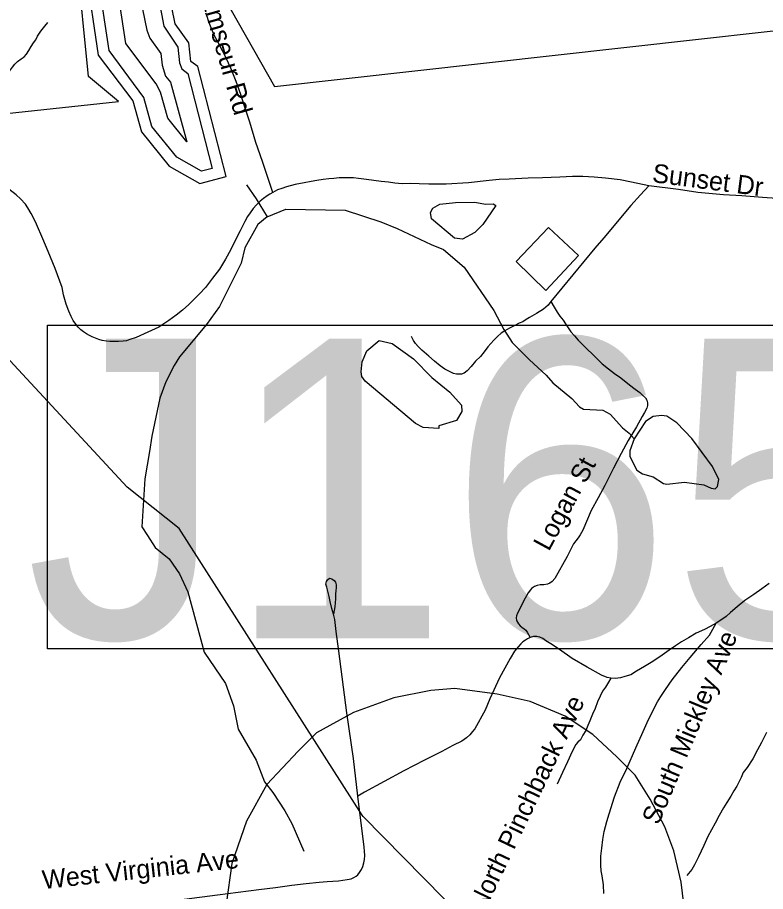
# Model space of a CAD drawing. Extents: x 1268485 to 1426702, y 514839 to 616766.
# Drawn here: x 1313354 to 1315977, y 566117 to 569181 of the extents above; entities that cross this region are included whole.
import ezdxf

# ---------------------------------------------------------------- set-up
doc = ezdxf.new("R2010")
doc.units = 0
for name, color, linetype in [('Old_Level_10', 7, 'Continuous'), ('Old_Level_3', 7, 'Continuous'), ('Old_Level_35', 7, 'Continuous'), ('Old_Level_4', 7, 'Continuous'), ('Old_Level_48', 7, 'Continuous'), ('Old_Level_49', 7, 'Continuous'), ('Old_Level_56', 7, 'Continuous'), ('Old_Level_60', 7, 'Continuous'), ('Old_Level_61', 7, 'Continuous'), ('Old_Level_62', 7, 'Continuous')]:
    doc.layers.add(name, color=color, linetype=linetype)

msp = doc.modelspace()

# ---------------------------------------------------------------- linework, layer by layer
at = {"layer": 'Old_Level_3'}
msp.add_lwpolyline([(1315694.571, 566034.132), (1315681.654, 566150.381), (1315655.821, 566260.174), (1315623.529, 566344.132), (1315571.862, 566441.007), (1315520.196, 566524.965), (1315455.612, 566589.548), (1315371.654, 566667.049), (1315274.779, 566731.632), (1315152.071, 566783.299), (1315035.82, 566809.132), (1314887.279, 566828.507), (1314803.321, 566822.048), (1314674.153, 566796.215), (1314532.07, 566744.549), (1314402.904, 566673.507), (1314338.321, 566608.923), (1314228.529, 566492.673), (1314157.487, 566363.507), (1314105.82, 566214.965), (1314086.445, 566072.882)], dxfattribs=at)
at = {"layer": 'Old_Level_35'}
for points in [[(1314249.648, 568567.494), (1314229.861, 568626.806), (1314213.149, 568675.762), (1314189.773, 568742.506), (1314168.653, 568813.711), (1314150.915, 568867.076), (1314137.485, 568910.444), (1314120.875, 568957.145), (1314101.908, 569002.769), (1314078.635, 569053.93), (1314068.587, 569072.794), (1314058.54, 569091.762), (1314051.363, 569105.603), (1314044.083, 569119.546), (1314034.651, 569142.358), (1314025.219, 569165.119), (1314020.092, 569180.703), (1314015.171, 569196.338)], [(1313267.244, 568905.677), (1313280.777, 568926.387), (1313292.26, 568946.175), (1313298.001, 568957.76), (1313307.126, 568970.114), (1313315.328, 568980.829), (1313325.991, 568992.362), (1313336.756, 569006.358), (1313344.958, 569017.123), (1313354.903, 569027.016), (1313367.206, 569036.038), (1313377.972, 569043.523), (1313386.276, 569052.545), (1313393.658, 569065.771), (1313402.783, 569078.946), (1313410.985, 569092.12), (1313418.367, 569102.885), (1313425.031, 569116.06), (1313436.514, 569133.387), (1313449.74, 569150.663), (1313460.505, 569163.888)], [(1313515.767, 568208.295), (1313510.538, 568234.695), (1313486.342, 568300.824), (1313462.351, 568360.956), (1313442.871, 568404.478), (1313421.033, 568456.869), (1313411.703, 568476.298), (1313402.783, 568493.625), (1313390.275, 568514.233), (1313381.868, 568526.228), (1313364.643, 568545.451), (1313349.674, 568559.395), (1313324.043, 568578.875), (1313299.949, 568593.946), (1313275.548, 568605.276), (1313245.918, 568617.989), (1313204.293, 568634.086), (1313158.771, 568649.567), (1313112.327, 568662.741)], [(1315567.518, 568591.025), (1315506.412, 568603.994), (1315466.837, 568611.478), (1315416.087, 568617.425), (1315376.614, 568621.27), (1315335.911, 568623.371), (1315299.925, 568623.423), (1315255.326, 568621.27), (1315195.246, 568619.014), (1315145.008, 568618.04), (1315078.469, 568614.554), (1315043.507, 568612.913), (1315007.521, 568609.684), (1314935.957, 568601.79), (1314856.705, 568596.151), (1314826.767, 568596.151), (1314796.009, 568596.817), (1314762.483, 568597.484), (1314731.008, 568598.919), (1314702.403, 568598.252), (1314677.387, 568600.354), (1314655.241, 568603.276), (1314628.892, 568606.147), (1314603.876, 568609.684), (1314578.142, 568613.273), (1314550.049, 568616.554), (1314531.8, 568618.604), (1314514.268, 568618.963), (1314498.376, 568618.963), (1314481.767, 568618.604), (1314462.902, 568616.861), (1314445.78, 568615.067), (1314425.993, 568613.016), (1314404.155, 568609.735), (1314384.265, 568605.634), (1314359.248, 568601.482), (1314328.08, 568595.023), (1314298.04, 568587.334), (1314280.919, 568582.002), (1314266.155, 568576.363), (1314249.648, 568567.494)], [(1314249.648, 568567.494), (1314238.985, 568561.958), (1314229.45, 568556.012), (1314217.147, 568546.579), (1314204.742, 568536.788), (1314192.644, 568524.69), (1314180.751, 568510.798), (1314170.088, 568496.291), (1314161.271, 568483.321), (1314151.531, 568466.199), (1314135.229, 568433.442), (1314116.159, 568397.045), (1314102.523, 568367.261), (1314084.171, 568333.582), (1314062.025, 568298.671), (1314038.137, 568267.708), (1314013.223, 568234.9), (1313992.615, 568212.139), (1313974.878, 568194.71), (1313954.783, 568174.307), (1313933.253, 568155.135), (1313911.005, 568137.142), (1313884.45, 568118.79), (1313849.386, 568095.772)], [(1315567.518, 568591.025), (1315538.298, 568559.754), (1315504.669, 568522.025), (1315410.038, 568408.118), (1315378.152, 568372.234), (1315223.953, 568185.329)], [(1316198.463, 568537.506), (1316154.172, 568536.788), (1316099.833, 568539.71), (1316050.621, 568543.913), (1315966.242, 568550.373), (1315893.346, 568555.396), (1315829.779, 568559.702), (1315739.249, 568567.854), (1315672.094, 568577.952), (1315567.518, 568591.025)], [(1313849.386, 568095.772), (1313811.759, 568077.42), (1313770.134, 568059.683), (1313748.603, 568052.045), (1313736.505, 568047.892), (1313724.407, 568046.15), (1313707.9, 568044.919), (1313693.649, 568044.612), (1313678.27, 568045.227), (1313666.48, 568046.714), (1313651.716, 568048.508), (1313639.003, 568051.738), (1313628.34, 568056.454), (1313616.242, 568061.478), (1313607.117, 568066.194), (1313595.84, 568072.14), (1313585.484, 568079.163), (1313576.975, 568086.289), (1313567.235, 568095.414), (1313558.418, 568106.384), (1313549.498, 568118.79), (1313542.116, 568132.374), (1313534.426, 568151.29), (1313525.507, 568176.102), (1313515.767, 568208.295)], [(1315223.953, 568185.329), (1315214.623, 568172.462), (1315199.039, 568158.877), (1315174.023, 568143.857), (1315149.622, 568129.555), (1315138.241, 568121.711), (1315126.143, 568114.586), (1315113.225, 568109.562), (1315097.538, 568101.001), (1315079.596, 568092.44), (1315063.295, 568083.111), (1315049.659, 568073.883), (1315037.458, 568062.451), (1315024.642, 568050.251), (1315003.83, 568026.67), (1314990.399, 568008.83), (1314977.48, 567993.144), (1314960.359, 567976.022), (1314944.672, 567957.362), (1314931.036, 567942.393), (1314920.373, 567934.55), (1314911.044, 567930.962), (1314902.534, 567930.244), (1314893.102, 567930.962), (1314882.541, 567933.115), (1314868.905, 567939.574), (1314853.116, 567948.135), (1314835.995, 567959.567), (1314816.002, 567976.689), (1314796.009, 567993.81), (1314771.711, 568015.238), (1314759.613, 568028.105), (1314750.283, 568038.102), (1314743.106, 568048.867), (1314736.032, 568063.118)], [(1315223.953, 568185.329), (1315235.333, 568165.336), (1315246.099, 568147.445), (1315255.326, 568133.861), (1315266.911, 568120.328), (1315275.421, 568106.692), (1315284.751, 568093.106), (1315293.978, 568078.855), (1315307.512, 568064.553), (1315320.328, 568050.251), (1315336.834, 568033.129), (1315350.368, 568019.544), (1315371.078, 567999.552), (1315389.02, 567981.712), (1315404.706, 567966.692), (1315426.134, 567949.57), (1315447.665, 567932.397), (1315468.99, 567917.377), (1315500.466, 567893.13), (1315519.741, 567878.109), (1315536.145, 567865.96), (1315546.09, 567856.681), (1315555.522, 567847.352), (1315561.161, 567839.509), (1315562.597, 567830.23), (1315562.597, 567820.234), (1315560.546, 567810.955), (1315552.652, 567796.601), (1315544.039, 567782.35), (1315524.047, 567745.953), (1315495.545, 567698.074), (1315471.143, 567652.399), (1315443.974, 567600.726), (1315413.114, 567540.85), (1315390.25, 567497.43), (1315365.131, 567453.139), (1315336.219, 567383.831), (1315327.504, 567367.581), (1315319.507, 567356.457), (1315303.923, 567336.208), (1315281.778, 567291.148), (1315237.897, 567214.51), (1315228.874, 567203.642), (1315220.262, 567198.259), (1315211.958, 567194.415), (1315199.654, 567192.569), (1315186.736, 567191.647), (1315176.791, 567189.494), (1315166.333, 567186.418), (1315156.798, 567179.394), (1315152.492, 567174.422), (1315145.213, 567164.272), (1315134.653, 567145.868), (1315107.483, 567092.555), (1315104.1, 567083.892), (1315102.255, 567076.048), (1315103.998, 567066.872), (1315110.969, 567055.8), (1315116.608, 567048.93), (1315122.35, 567044.009), (1315130.654, 567038.113), (1315136.293, 567032.68), (1315140.702, 567025.862), (1315151.365, 567007.458)], [(1314461.98, 567089.326), (1314456.033, 567109.626), (1314451.009, 567134.13), (1314446.703, 567151.046), (1314442.5, 567170.526), (1314438.296, 567184.008), (1314435.733, 567194.107), (1314437.476, 567203.437), (1314441.577, 567210.204), (1314448.549, 567215.33), (1314456.853, 567213.638), (1314464.543, 567207.692), (1314469.669, 567200.925), (1314472.13, 567191.647), (1314472.13, 567182.317), (1314470.387, 567171.295), (1314468.746, 567160.325), (1314468.746, 567143.459), (1314467.003, 567115.572), (1314461.98, 567089.326)], [(1315989.72, 567196.619), (1315963.883, 567177.754), (1315935.381, 567158.633), (1315904.111, 567136.693), (1315877.146, 567114.7), (1315854.283, 567095.272), (1315838.289, 567080.867), (1315820.45, 567068.205), (1315804.353, 567058.055)], [(1314547.794, 566451.511), (1314531.902, 566583.308), (1314509.347, 566743.556), (1314481.049, 566959.938), (1314471.925, 567028.118), (1314467.003, 567070.768), (1314461.98, 567089.326)], [(1315410.243, 566110.56), (1315408.705, 566140.14), (1315403.579, 566171.563), (1315401.118, 566189.608), (1315399.375, 566209.96), (1315399.17, 566241.435), (1315402.656, 566269.476), (1315406.962, 566299.516), (1315411.473, 566327.3), (1315415.677, 566345.499), (1315420.701, 566362.006), (1315428.595, 566389.483), (1315447.665, 566448.794), (1315467.042, 566500.519), (1315490.418, 566547.886), (1315521.894, 566620.73), (1315547.525, 566678.299), (1315567.108, 566720.488), (1315580.026, 566746.684), (1315589.663, 566766.625), (1315598.173, 566781.696), (1315609.656, 566800.51), (1315625.753, 566825.167), (1315650.051, 566859.36), (1315683.475, 566902.421), (1315713.002, 566937.895), (1315750.834, 566983.109), (1315780.259, 567016.07), (1315804.353, 567058.055)], [(1315804.353, 567058.055), (1315783.233, 567046.213), (1315763.035, 567036.063), (1315734.225, 567022.581), (1315706.338, 567006.485), (1315682.655, 566992.131), (1315660.714, 566978.546), (1315639.491, 566963.372), (1315614.27, 566945.635), (1315581.256, 566923.644), (1315552.549, 566905.855), (1315524.662, 566888.99), (1315504.259, 566877.148), (1315483.959, 566870.381), (1315467.965, 566866.126), (1315449.408, 566863.614), (1315434.952, 566864.434)], [(1315151.365, 567007.458), (1315142.752, 567002.639), (1315134.858, 566997.616), (1315126.348, 566991.874), (1315118.761, 566985.313), (1315110.457, 566976.29), (1315097.128, 566959.373), (1315081.237, 566933.896), (1315044.738, 566866.229), (1315010.084, 566792.461), (1314993.782, 566752.886), (1314957.385, 566687.834), (1314949.798, 566677.632), (1314940.469, 566665.791), (1314928.576, 566655.691), (1314912.479, 566644.67), (1314880.388, 566628.624), (1314842.351, 566608.324), (1314781.451, 566577.054), (1314708.862, 566539.889), (1314570.35, 566465.455), (1314547.794, 566451.511)], [(1315434.952, 566864.434), (1315422.238, 566866.998), (1315402.041, 566875.456), (1315352.111, 566903.394), (1315298.9, 566933.794), (1315254.096, 566965.064), (1315223.645, 566985.364), (1315206.729, 566996.335), (1315195.758, 567003.921), (1315185.608, 567008.996), (1315175.458, 567011.559), (1315163.668, 567011.559), (1315151.365, 567007.458)], [(1315434.952, 566864.434), (1315426.134, 566851.106), (1315415.882, 566833.984), (1315405.629, 566819.477), (1315397.017, 566801.483), (1315387.585, 566781.901), (1315379.075, 566758.73), (1315370.463, 566739.045), (1315361.133, 566715.977), (1315354.264, 566698.855), (1315346.677, 566681.835), (1315336.424, 566664.714), (1315327.709, 566648.464), (1315319.2, 566640.774), (1315312.33, 566632.213), (1315299.515, 566607.351), (1315282.495, 566571.415), (1315265.374, 566534.711), (1315246.509, 566493.649)], [(1315980.288, 566674.198), (1315962.961, 566639.544), (1315949.12, 566613.553), (1315931.793, 566582.437), (1315911.903, 566551.269), (1315898.882, 566533.942), (1315892.013, 566516.615), (1315876.326, 566486.318), (1315865.971, 566469.863), (1315854.796, 566451.665), (1315840.852, 566429.109), (1315829.574, 566411.013), (1315813.99, 566384.152), (1315800.149, 566356.418), (1315787.129, 566333.042), (1315775.031, 566309.666), (1315760.369, 566278.498), (1315742.12, 566238.667), (1315728.279, 566210.113), (1315718.744, 566194.478), (1315701.519, 566172.896)], [(1314560.405, 566193.863), (1314565.223, 566204.577), (1314569.119, 566217.495), (1314570.657, 566228.825), (1314571.58, 566243.076), (1314570.862, 566258.044), (1314570.144, 566272.808), (1314547.794, 566451.511)], [(1313939.097, 566090.209), (1314055.669, 566105.434), (1314200.538, 566123.735), (1314258.67, 566131.322), (1314316.7, 566138.96), (1314366.835, 566144.651), (1314411.844, 566149.367), (1314439.834, 566151.776), (1314479.409, 566155.108), (1314495.403, 566157.056), (1314509.757, 566159.619), (1314523.905, 566161.978), (1314533.645, 566165.822), (1314541.13, 566170.538), (1314547.384, 566176.024), (1314553.228, 566183.354), (1314560.405, 566193.863)]]:
    msp.add_lwpolyline(points, dxfattribs=at)
at = {"layer": 'Old_Level_4'}
msp.add_lwpolyline([(1313459.682, 568102.219), (1316407.296, 568102.219), (1316407.296, 566967.741), (1313459.682, 566967.741), (1313459.682, 568102.219)], dxfattribs=at)
at = {"layer": 'Old_Level_48'}
for points in [[(1310190.969, 566633.259), (1310758.104, 566260.794), (1311520.192, 565693.228), (1311709.238, 565498.127), (1311815.576, 565533.6), (1310880.423, 567135.096), (1311277.666, 567504.812), (1311554.812, 568077.872), (1311482.425, 568648.116), (1313708.974, 568885.984), (1313603.175, 568974.246), (1313562.031, 569386.14)], [(1314079.272, 569250.803), (1314255.604, 568938.941), (1317458.977, 569297.869)]]:
    msp.add_lwpolyline(points, dxfattribs=at)
at = {"layer": 'Old_Level_49'}
for points in [[(1310190.969, 566633.259), (1310758.104, 566260.794), (1311520.192, 565693.228), (1311709.238, 565498.127), (1311815.576, 565533.6), (1310880.423, 567135.096), (1311277.666, 567504.812), (1311554.812, 568077.872), (1311482.425, 568648.116), (1313708.974, 568885.984), (1313603.175, 568974.246), (1313562.031, 569386.14)], [(1314079.272, 569250.803), (1314255.604, 568938.941), (1317458.977, 569297.869)]]:
    msp.add_lwpolyline(points, dxfattribs=at)
at = {"layer": 'Old_Level_56'}
for points in [[(1314562.652, 566384.989), (1313921.566, 567390.094), (1313738.823, 567534.425), (1313238.685, 568073.258), (1310041.921, 572327.519)], [(1315004.534, 565103.612), (1314990.36, 565948.884), (1314565.974, 566379.781), (1314562.652, 566384.989)]]:
    msp.add_lwpolyline(points, dxfattribs=at)
at = {"layer": 'Old_Level_60'}
msp.add_lwpolyline([(1313645.022, 570753.186), (1313567.645, 570701.626), (1313570.618, 570117.33), (1313642.591, 570007.524), (1313636.645, 569751.619), (1313593.584, 569342.181), (1313637.67, 569049.162), (1313758.651, 568889.17), (1313789.614, 568780.236), (1313886.603, 568660.127), (1313993.641, 568598.867), (1314085.606, 568623.269), (1313986.669, 569009.331), (1313961.652, 569026.248), (1313954.681, 569092.018), (1313906.596, 569158.609), (1313869.584, 569343.206), (1313908.646, 569618.13), (1313877.581, 570068.476), (1313921.213, 570876.483)], dxfattribs=at)
at = {"layer": 'Old_Level_61'}
for points in [[(1313874.792, 570844.75), (1313879.529, 570845.726), (1313837.596, 570070.578), (1313868.354, 569619.566), (1313830.009, 569348.795), (1313867.431, 569150.765), (1313916.028, 569077.254), (1313921.872, 569021.992), (1313930.997, 569000.564), (1313951.605, 568984.673), (1314037.009, 568651.771), (1313999.279, 568641.775)], [(1313999.279, 568641.775), (1313913.055, 568691.141), (1313825.908, 568799.05), (1313797.098, 568900.141), (1313675.605, 569065.208), (1313633.979, 569343.053), (1313676.425, 569747.467), (1313682.577, 570006.55), (1313677.245, 570027.517), (1313610.603, 570129.376), (1313607.733, 570680.351), (1313809.709, 570814.917), (1313817.755, 570825.054)], [(1313948.487, 568744.855), (1313881.487, 568827.851), (1313855.677, 568918.837), (1313840.668, 568948.795), (1313734.09, 569089.761), (1313695.83, 569344.458), (1313737.466, 569741.879), (1313744.1, 570007.147), (1313738.124, 570042.687), (1313671.846, 570147.61), (1313669.37, 570647.564), (1313808.546, 570740.334), (1313776.288, 570072.576), (1313806.772, 569621.795), (1313768.894, 569355.624), (1313769.825, 569324.972), (1313807.539, 569136.922), (1313818.374, 569108.454), (1313856.692, 569054.611), (1313861.056, 569013.254), (1313873.295, 568975.678), (1313890.9, 568954.754), (1313948.487, 568744.855)]]:
    msp.add_lwpolyline(points, dxfattribs=at)
at = {"layer": 'Old_Level_62'}
for points in [[(1314156.657, 568593.998), (1314191.516, 568545.195), (1314230.066, 568482.244)], [(1314230.066, 568482.244), (1314294.657, 568508.747), (1314502.785, 568505.928), (1314627.867, 568465.02), (1314685.281, 568441.644), (1314804.109, 568384.845), (1314847.682, 568367.825), (1314920.271, 568306.156), (1315024.745, 568153.597), (1315059.296, 568086.801), (1315088.311, 568042.1), (1315148.904, 567980.585), (1315207.651, 567927.219), (1315231.027, 567900.665), (1315297.772, 567845.096), (1315325.146, 567816.389), (1315338.885, 567808.084), (1315406.962, 567804.547), (1315432.491, 567789.989), (1315475.552, 567742.929), (1315499.133, 567724.372), (1315516.665, 567703.918)], [(1315031.409, 568521.665), (1314985.785, 568454.716), (1314957.18, 568427.341), (1314914.632, 568404.273), (1314886.642, 568406.939), (1314806.159, 568474.913), (1314802.674, 568496.957), (1314810.978, 568512.797), (1314835.379, 568526.228), (1314889.513, 568532.943), (1314957.693, 568533.405), (1314995.525, 568526.536), (1315021.567, 568527.919), (1315031.409, 568521.665)], [(1314230.066, 568482.244), (1314197.36, 568455.023), (1314151.531, 568374.079), (1314138.305, 568320.304), (1314062.641, 568168.002), (1314017.119, 568104.999), (1313922.385, 567991.093), (1313903.725, 567961.566), (1313874.403, 567904.253), (1313852.975, 567846.686), (1313825.908, 567713.247), (1313816.681, 567659.421), (1313800.379, 567563.714), (1313790.536, 567395.929), (1313809.811, 567365.428), (1313836.878, 567322.777), (1313885.886, 567283.612), (1313922.795, 567230.709), (1313951.297, 567168.014), (1314008.404, 566956.605), (1314083.863, 566846.8), (1314112.058, 566768.06), (1314128.155, 566685.681), (1314191.618, 566578.079), (1314219.916, 566501.39), (1314249.135, 566464.737), (1314291.684, 566399.684), (1314316.495, 566355.085), (1314358.428, 566258.044)], [(1315215.648, 568445.335), (1315321.558, 568346.808), (1315206.524, 568223.417), (1315102.87, 568325.892), (1315215.648, 568445.335)], [(1314622.125, 568048.867), (1314667.852, 568037.845), (1314742.798, 567984.07), (1314807.287, 567918.556), (1314870.033, 567867.037), (1314911.044, 567822.079), (1314912.479, 567800.036), (1314893.819, 567768.458), (1314831.278, 567749.901), (1314831.073, 567739.904), (1314777.145, 567743.134), (1314749.36, 567757.846), (1314572.81, 567905.946), (1314561.122, 567922.247), (1314559.482, 567938.344), (1314562.353, 567974.279), (1314579.269, 568011.906), (1314622.125, 568048.867)], [(1315516.665, 567703.918), (1315501.696, 567662.241), (1315501.183, 567642.299), (1315525.995, 567593.651), (1315545.782, 567581.143), (1315583.512, 567570.275), (1315619.088, 567547.463), (1315631.084, 567545.156), (1315693.215, 567551.718), (1315761.087, 567542.183), (1315786.821, 567531.52), (1315800.662, 567529.213), (1315808.967, 567537.057), (1315813.375, 567560.894), (1315790.512, 567607.492), (1315718.744, 567705.25), (1315666.045, 567760.461), (1315630.571, 567783.375), (1315612.527, 567785.733), (1315582.589, 567782.402), (1315556.035, 567765.023), (1315516.665, 567703.918)]]:
    msp.add_lwpolyline(points, dxfattribs=at)

# ---------------------------------------------------------------- texts
at = {"layer": 'Old_Level_10'}
for s, height, rotation, p in [('Ramseur Rd', 65.6167, 285.74945, (1313981.767, 569307.573)), ('Sunset Dr', 65.6167, 352.536256, (1315577.261, 568604.229)), ('Logan St', 65.6167, 61.605889, (1315217.136, 567307.117)), ('South Mickley Ave', 65.61666, 67.31935, (1315601.53, 566347.067)), ('North Pinchback Ave', 65.61666, 64.468803, (1314991.586, 566044.54)), ('West Virginia Ave', 65.61666, 6.191939, (1313444.857, 566125.393))]:
    msp.add_text(s, height=height, rotation=rotation, dxfattribs=at).set_placement(p)
at = {"layer": 'Old_Level_4'}
msp.add_text('J165', height=1049.8646, dxfattribs=at).set_placement((1313382.443, 567005.175))

doc.saveas('drawing.dxf')
